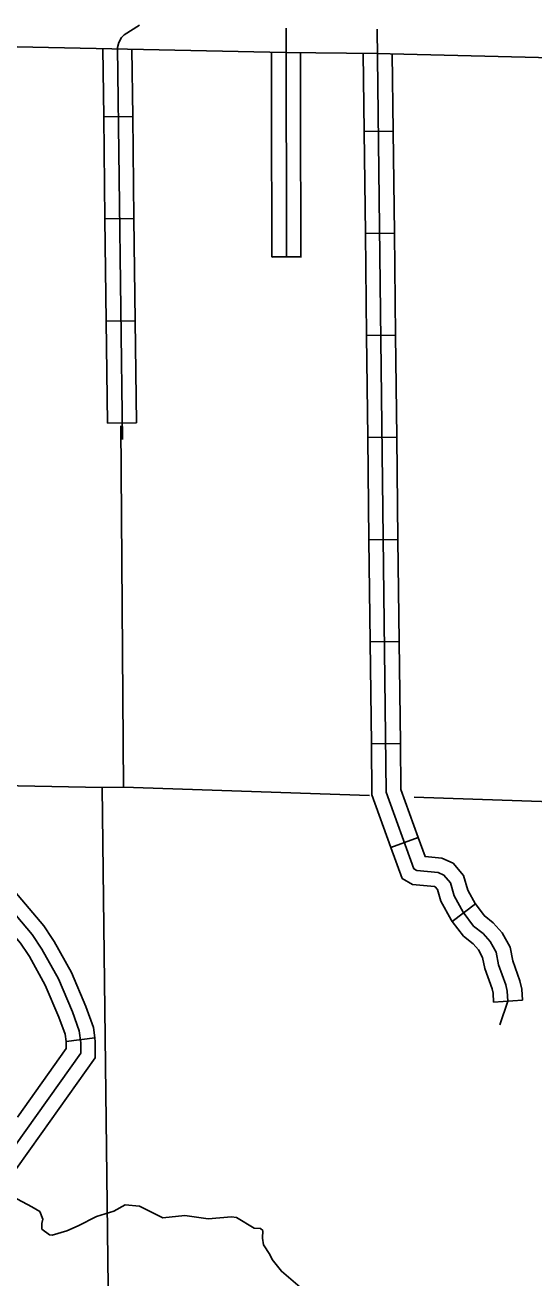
# Model space of a CAD drawing. Extents: x 1212896 to 1368412, y 378476 to 478763.
# Drawn here: x 1304522 to 1307154, y 403644 to 410125 of the extents above; entities that cross this region are included whole.
import ezdxf

# ---------------------------------------------------------------- set-up
doc = ezdxf.new("R2010")
doc.units = 0
for name, color, linetype in [('Level 10', 7, 'Continuous'), ('Level 31', 7, 'Continuous'), ('Level 32', 7, 'Continuous'), ('Level 35', 7, 'Continuous'), ('Level 4', 7, 'Continuous'), ('Level 5', 7, 'Continuous')]:
    doc.layers.add(name, color=color, linetype=linetype)

msp = doc.modelspace()

# ---------------------------------------------------------------- linework, layer by layer
at = {"layer": 'Level 10'}
msp.add_lwpolyline([(1302110.4, 410062), (1305868.6, 409983.7), (1306341.2, 409978.7), (1309200.8, 409907.7), (1309365.2, 409880.1), (1309456.2, 409836), (1309566.8, 409735.6), (1309741.9, 409530.1), (1309847.7, 409389.6), (1309932.7, 409245.8), (1310202.7, 408629.4), (1310285.7, 408547.5), (1310378.3, 408529.9), (1310627.8, 408516.7), (1310884.1, 408523.5), (1311058, 408514.5), (1311465.6, 408513.9), (1312198.5, 408472.3)], dxfattribs=at)
at = {"layer": 'Level 31'}
for p, q in [((1305802.3, 408925.7), (1305798.3, 408925.2)), ((1305952.3, 408925.9), (1305802.3, 408925.7)), ((1304662.9, 405399.6), (1304662.9, 405399.6)), ((1304733.7, 404866.7), (1304882.4, 404886))]:
    msp.add_line(p, q, dxfattribs=at)
for points in [[(1305872.5, 410108.6), (1305874.7, 408925.3)], [(1305797.1, 409580.5), (1305796.4, 409985.2)], [(1305946.4, 409982.9), (1305947.1, 409580.7)], [(1305798, 409052.5), (1305797.1, 409580.5)], [(1305947.1, 409580.7), (1305948, 409052.7)], [(1305798.3, 408925.2), (1305798, 409052.5)], [(1305948, 409052.7), (1305948.3, 408925.5)], [(1304662.9, 405399.6), (1304619.1, 405466.2), (1304447.5, 405667.7), (1304361.3, 405753.5), (1304316.8, 405807.6)], [(1304201, 405712.3), (1304250.2, 405652.5), (1304337.3, 405565.8), (1304498.8, 405376.1), (1304537.5, 405317.2)], [(1304392.4, 405616.8), (1304559, 405421.2), (1304608.6, 405345.5), (1304694, 405191.2), (1304766.5, 405021.6), (1304802, 404922.8), (1304810.1, 404860.7), (1304809.6, 404806.6), (1304415.3, 404252.3)], [(1304882.4, 404886), (1304875.3, 404940.5), (1304836.4, 405049), (1304761.4, 405224.1), (1304672.9, 405384.3), (1304662.9, 405399.6)], [(1304537.5, 405317.2), (1304544.4, 405306.8), (1304626.5, 405158.2), (1304696.7, 404994.1), (1304728.7, 404905.1), (1304733.7, 404866.7)], [(1304733.7, 404866.7), (1304735, 404856.2), (1304734.8, 404830.9), (1304483, 404476.8)], [(1304882.4, 404886), (1304885.1, 404865.3), (1304884.4, 404782.4), (1304605.2, 404389.8)], [(1304605.2, 404389.8), (1304477.8, 404210.8), (1304374.1, 404042.9), (1304324.6, 403953.3)]]:
    msp.add_lwpolyline(points, dxfattribs=at)
at = {"layer": 'Level 32'}
for p, q in [((1305078.7, 409651.9), (1304928.7, 409650.1)), ((1306276, 409574.9), (1306425.9, 409576.7)), ((1305085.1, 409123.9), (1304935.1, 409122.1)), ((1306282.2, 409046.9), (1306432.1, 409048.7)), ((1305091.6, 408596), (1304941.6, 408594.1)), ((1306288.4, 408519), (1306438.4, 408520.7)), ((1305098.1, 408068), (1304948.1, 408066.2)), ((1306294.6, 407991), (1306444.6, 407992.8)), ((1306300.8, 407463.1), (1306450.8, 407464.8)), ((1306307, 406935.1), (1306457, 406936.9)), ((1306313.2, 406407.1), (1306463.2, 406408.9)), ((1306414.7, 405871.5), (1306555.8, 405922.4)), ((1306731.7, 405488.9), (1306851.4, 405579.2)), ((1306945.7, 405071.7), (1307095.4, 405081.8))]:
    msp.add_line(p, q, dxfattribs=at)
for points in [[(1305114.3, 410125.3), (1305035.2, 410074.6), (1305020.7, 410060.1), (1305006.5, 410035.2), (1305000.7, 410009), (1305025.5, 407982.3)], [(1306343.4, 410103.7), (1306389.7, 406157.3), (1306532.8, 405761.2), (1306548.9, 405751.5), (1306658.3, 405741.4), (1306688.5, 405727.5), (1306721.7, 405688.9), (1306741.3, 405621), (1306788.1, 405536.3), (1306842.1, 405464.7), (1306890.9, 405426.2), (1306927.3, 405384.5), (1306958.8, 405328.8), (1306971.4, 405264.8), (1307008.4, 405161), (1307015.7, 405128), (1307019.2, 405075.9), (1306977.6, 404953.2)], [(1304924.4, 410003.4), (1304928.7, 409650.1)], [(1305074.4, 410000.2), (1305078.7, 409651.9)], [(1306271.2, 409979.5), (1306276, 409574.9)], [(1306421.2, 409976.8), (1306425.9, 409576.7)], [(1304928.7, 409650.1), (1304935.1, 409122.1)], [(1305078.7, 409651.9), (1305085.1, 409123.9)], [(1306276, 409574.9), (1306282.2, 409046.9)], [(1306425.9, 409576.7), (1306432.1, 409048.7)], [(1304935.1, 409122.1), (1304941.6, 408594.1)], [(1305085.1, 409123.9), (1305091.6, 408596)], [(1306282.2, 409046.9), (1306288.4, 408519)], [(1306432.1, 409048.7), (1306438.4, 408520.7)], [(1304941.6, 408594.1), (1304948.1, 408066.2)], [(1305091.6, 408596), (1305098.1, 408068)], [(1306288.4, 408519), (1306294.6, 407991)], [(1306438.4, 408520.7), (1306444.6, 407992.8)], [(1306294.6, 407991), (1306300.8, 407463.1)], [(1306444.6, 407992.8), (1306450.8, 407464.8)], [(1306300.8, 407463.1), (1306307, 406935.1)], [(1306450.8, 407464.8), (1306457, 406936.9)], [(1306307, 406935.1), (1306313.2, 406407.1)], [(1306457, 406936.9), (1306463.2, 406408.9)], [(1306313.2, 406407.1), (1306316.3, 406144), (1306414.7, 405871.5)], [(1306463.2, 406408.9), (1306466, 406171.1), (1306555.8, 405922.4)], [(1306555.8, 405922.4), (1306591.2, 405824.3), (1306678.3, 405816.2), (1306735.5, 405790), (1306790.4, 405726.2), (1306812.3, 405650.4), (1306852.3, 405578)], [(1306414.7, 405871.5), (1306472.5, 405711.5), (1306525.4, 405679.7), (1306639, 405669.2), (1306643.2, 405667.3), (1306655.4, 405653.1), (1306672.9, 405592.6), (1306726.2, 405496.2), (1306731.7, 405488.9)], [(1304392.4, 405616.8), (1304559, 405421.2), (1304608.6, 405345.5), (1304694, 405191.2), (1304766.5, 405021.6), (1304802, 404922.8), (1304810.1, 404860.7), (1304809.6, 404806.6), (1304415.3, 404252.3)], [(1306851.4, 405579.2), (1306897.1, 405518.6), (1306943.8, 405481.8), (1306990, 405428.9), (1307031.3, 405355.6), (1307045.2, 405285.1), (1307081.9, 405182.1), (1307091.5, 405138.9), (1307095.4, 405081.8)], [(1306731.7, 405488.9), (1306789, 405412.8), (1306840, 405372.7), (1306866.9, 405341.8), (1306888.8, 405302.9), (1306900.2, 405245.2), (1306937.5, 405140.6), (1306942.6, 405117.4), (1306945.7, 405071.7)]]:
    msp.add_lwpolyline(points, dxfattribs=at)
at = {"layer": 'Level 35'}
msp.add_lwpolyline([(1304405.8, 404094.2), (1304556.4, 404012.3), (1304597.6, 403987.7), (1304613.9, 403948.8), (1304608.2, 403925.7), (1304608.5, 403897.6), (1304648.7, 403867), (1304661.7, 403866.1), (1304738.2, 403889), (1304796.8, 403913.7), (1304892.1, 403962.8), (1304980.6, 403989.8), (1305039.1, 404022.5), (1305113, 404015.3), (1305234.3, 403955.5), (1305347.9, 403967.7), (1305469.7, 403951), (1305590.3, 403961.3), (1305615.3, 403957.6), (1305707.6, 403901.5), (1305738.9, 403900.1), (1305752.6, 403889.9), (1305750, 403849.8), (1305754.4, 403815.8), (1305788.8, 403766.1), (1305800, 403739.1), (1305847.5, 403679.5), (1305945.1, 403596.4)], dxfattribs=at)
at = {"layer": 'Level 4'}
for points in [[(1303788.8, 406204.5), (1304920.3, 406180.6), (1305031.9, 406182.8), (1306304.1, 406139.3)], [(1306534, 406131.5), (1310279.8, 406003.6)]]:
    msp.add_lwpolyline(points, dxfattribs=at)
at = {"layer": 'Level 5'}
for points in [[(1305017.1, 408051.6), (1305031.9, 406182.8)], [(1304920.3, 406180.6), (1304982, 401013.3)]]:
    msp.add_lwpolyline(points, dxfattribs=at)

doc.saveas('drawing.dxf')
